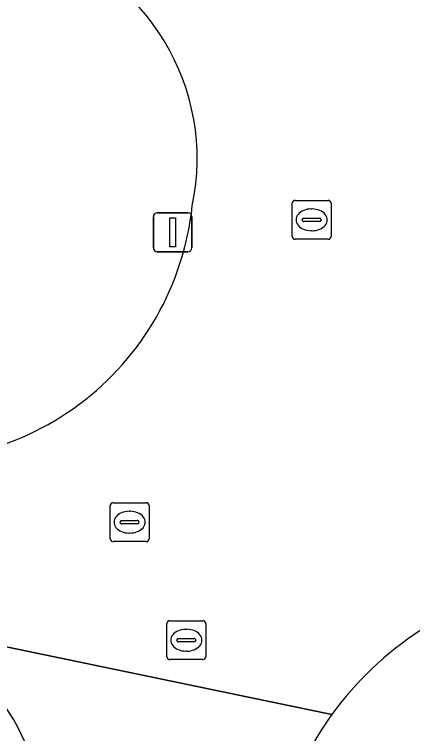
# Model space of a CAD drawing. Extents: x 163683 to 164494, y 382709 to 383872.
# Drawn here: x 163966.74 to 163977, y 383303.22 to 383321.71 of the extents above; entities that cross this region are included whole.
import ezdxf

# ---------------------------------------------------------------- set-up
doc = ezdxf.new("R2010")
doc.units = 0
for name, color, linetype in [('IMGEO_Groenvoorziening', 7, 'Continuous'), ('IMGEO_Lichtmast', 7, 'Continuous'), ('IMGEO_Rijbaan_lokaal_open', 7, 'Continuous'), ('IMGEO_Rioolput', 7, 'Continuous'), ('IMGEO_Voetpad_open', 7, 'Continuous')]:
    doc.layers.add(name, color=color, linetype=linetype)

msp = doc.modelspace()

# ---------------------------------------------------------------- linework, layer by layer
at = {"layer": 'IMGEO_Groenvoorziening'}
for centre, radius, start, end in [((163981.837, 383298.694), 8.547, 122.9304, 144.0417), ((163981.875, 383298.674), 8.59, 144.0835, 163.374)]:
    msp.add_arc(centre, radius, start, end, dxfattribs=at)
at = {"layer": 'IMGEO_Lichtmast'}
for p, q in [((163970.421, 383316.611), (163971.211, 383316.611)), ((163971.211, 383316.611), (163970.421, 383316.611)), ((163970.321, 383315.711), (163970.321, 383316.511)), ((163970.321, 383316.511), (163970.321, 383315.711)), ((163971.311, 383316.511), (163971.311, 383315.711)), ((163971.311, 383315.711), (163971.311, 383316.511)), ((163971.211, 383315.611), (163970.421, 383315.611)), ((163970.421, 383315.611), (163971.211, 383315.611))]:
    msp.add_line(p, q, dxfattribs=at)
msp.add_lwpolyline([(163970.741, 383316.486), (163970.891, 383316.486), (163970.891, 383315.736), (163970.741, 383315.736), (163970.741, 383316.486)], dxfattribs=at)
for centre, start, end in [((163970.421, 383316.511), 90, 180), ((163970.421, 383316.511), 90, 180), ((163971.211, 383316.511), 0, 90), ((163971.211, 383316.511), 360, 90), ((163970.421, 383315.711), 180, 270), ((163970.421, 383315.711), 180, 270), ((163971.211, 383315.711), 270, 0), ((163971.211, 383315.711), 270, 0)]:
    msp.add_arc(centre, 0.1, start, end, dxfattribs=at)
at = {"layer": 'IMGEO_Rijbaan_lokaal_open'}
for points in [[(163917.92, 383316.772), (163918.445, 383316.651), (163918.723, 383316.558), (163938.848, 383311.785), (163963.348, 383306.111), (163974.919, 383303.713)], [(163974.919, 383303.713), (163963.348, 383306.111), (163964.093, 383305.857)]]:
    msp.add_lwpolyline(points, dxfattribs=at)
for centre, radius, start, end in [((163965.607, 383317.999), 5.841, 348.0204, 74.5013), ((163964.051, 383317.556), 7.311, 259.2385, 353.9622), ((163962.087, 383300.885), 5.361, 352.1792, 68.0245), ((163981.837, 383298.694), 8.547, 122.9304, 144.0417), ((163981.875, 383298.674), 8.59, 144.0835, 163.374)]:
    msp.add_arc(centre, radius, start, end, dxfattribs=at)
at = {"layer": 'IMGEO_Rioolput'}
for p, q in [((163973.972, 383316.93), (163974.824, 383316.93)), ((163973.897, 383316.004), (163973.897, 383316.856)), ((163974.898, 383316.856), (163974.898, 383316.004)), ((163974.385, 383316.71), (163974.41, 383316.71)), ((163974.156, 383316.424), (163974.156, 383316.436)), ((163974.594, 383316.387), (163974.196, 383316.387)), ((163974.199, 383316.473), (163974.597, 383316.473)), ((163974.64, 383316.436), (163974.64, 383316.424)), ((163974.408, 383316.15), (163974.383, 383316.15)), ((163974.824, 383315.93), (163973.972, 383315.93)), ((163969.283, 383309.156), (163970.135, 383309.156)), ((163969.208, 383308.23), (163969.208, 383309.082)), ((163970.209, 383309.082), (163970.209, 383308.23)), ((163969.696, 383308.936), (163969.721, 383308.936)), ((163969.467, 383308.65), (163969.467, 383308.662)), ((163969.905, 383308.613), (163969.507, 383308.613)), ((163969.51, 383308.699), (163969.908, 383308.699)), ((163969.951, 383308.662), (163969.951, 383308.65)), ((163969.719, 383308.376), (163969.694, 383308.376)), ((163970.135, 383308.156), (163969.283, 383308.156)), ((163970.67, 383305.196), (163970.67, 383306.048)), ((163970.745, 383306.122), (163971.597, 383306.122)), ((163971.671, 383306.048), (163971.671, 383305.196)), ((163971.158, 383305.902), (163971.183, 383305.902)), ((163970.929, 383305.616), (163970.929, 383305.628)), ((163970.972, 383305.665), (163971.37, 383305.665)), ((163971.413, 383305.628), (163971.413, 383305.616)), ((163971.367, 383305.579), (163970.969, 383305.579)), ((163971.181, 383305.342), (163971.156, 383305.342)), ((163971.597, 383305.122), (163970.745, 383305.122))]:
    msp.add_line(p, q, dxfattribs=at)
for points in [[(163973.972, 383316.93), (163974.824, 383316.93)], [(163973.897, 383316.004), (163973.897, 383316.856)], [(163974.898, 383316.856), (163974.898, 383316.004)], [(163974.824, 383315.93), (163973.972, 383315.93)], [(163969.283, 383309.156), (163970.135, 383309.156)], [(163969.208, 383308.23), (163969.208, 383309.082)], [(163970.209, 383309.082), (163970.209, 383308.23)], [(163970.135, 383308.156), (163969.283, 383308.156)], [(163970.67, 383305.196), (163970.67, 383306.048)], [(163970.745, 383306.122), (163971.597, 383306.122)], [(163971.671, 383306.048), (163971.671, 383305.196)], [(163971.597, 383305.122), (163970.745, 383305.122)]]:
    msp.add_lwpolyline(points, dxfattribs=at)
for centre, radius, start, end in [((163973.974, 383316.854), 0.0765, 91.552, 178.448), ((163973.974, 383316.854), 0.0765, 91.552, 178.448), ((163974.822, 383316.854), 0.0765, 1.552, 88.448), ((163974.822, 383316.854), 0.0765, 1.552, 88.448), ((163974.196, 383316.433), 0.0403, 85.8775, 175.7526), ((163974.193, 383316.423), 0.0366, 178.938, 274.7102), ((163974.597, 383316.43), 0.043, 264.8664, 352.4533), ((163974.601, 383316.435), 0.0386, 1.7309, 96.639), ((163973.974, 383316.006), 0.0765, 181.552, 268.448), ((163973.974, 383316.006), 0.0765, 181.552, 268.448), ((163974.822, 383316.006), 0.0765, 271.552, 358.448), ((163974.822, 383316.006), 0.0765, 271.552, 358.448), ((163969.285, 383309.08), 0.0765, 91.552, 178.448), ((163969.285, 383309.08), 0.0765, 91.552, 178.448), ((163970.133, 383309.08), 0.0765, 1.552, 88.448), ((163970.133, 383309.08), 0.0765, 1.552, 88.448), ((163969.507, 383308.659), 0.0403, 85.8775, 175.7526), ((163969.504, 383308.649), 0.0366, 178.938, 274.7102), ((163969.908, 383308.656), 0.043, 264.8664, 352.4533), ((163969.912, 383308.661), 0.0386, 1.7309, 96.639), ((163969.285, 383308.232), 0.0765, 181.552, 268.448), ((163969.285, 383308.232), 0.0765, 181.552, 268.448), ((163970.133, 383308.232), 0.0765, 271.552, 358.448), ((163970.133, 383308.232), 0.0765, 271.552, 358.448), ((163970.747, 383306.046), 0.0765, 91.552, 178.448), ((163970.747, 383306.046), 0.0765, 91.552, 178.448), ((163971.595, 383306.046), 0.0765, 1.552, 88.448), ((163971.595, 383306.046), 0.0765, 1.552, 88.448), ((163970.969, 383305.625), 0.0403, 85.8775, 175.7526), ((163971.374, 383305.627), 0.0386, 1.7309, 96.639), ((163970.966, 383305.615), 0.0366, 178.938, 274.7102), ((163971.37, 383305.622), 0.043, 264.8664, 352.4533), ((163970.747, 383305.198), 0.0765, 181.552, 268.448), ((163970.747, 383305.198), 0.0765, 181.552, 268.448), ((163971.595, 383305.198), 0.0765, 271.552, 358.448), ((163971.595, 383305.198), 0.0765, 271.552, 358.448)]:
    msp.add_arc(centre, radius, start, end, dxfattribs=at)
for centre, major_axis, ratio, start_param, end_param in [((163974.384, 383316.43), (-0.387, 0.002), 0.722429, 4.712389, 7.853982), ((163974.409, 383316.43), (-0.39, 0.002), 0.717154, 1.570796, 4.712389), ((163969.695, 383308.656), (-0.387, 0.002), 0.722429, 4.712389, 7.853982), ((163969.72, 383308.656), (-0.39, 0.002), 0.717154, 1.570796, 4.712389), ((163971.157, 383305.622), (-0.387, 0.002), 0.722429, 4.712389, 7.853982), ((163971.182, 383305.622), (-0.39, 0.002), 0.717154, 1.570796, 4.712389)]:
    msp.add_ellipse(centre, major_axis=major_axis, ratio=ratio, start_param=start_param, end_param=end_param, dxfattribs=at)
at = {"layer": 'IMGEO_Voetpad_open'}
for centre, radius, start, end in [((163965.607, 383317.999), 5.841, 348.0204, 74.5013), ((163964.051, 383317.556), 7.311, 259.2385, 353.9622), ((163962.087, 383300.885), 5.361, 352.1792, 68.0245)]:
    msp.add_arc(centre, radius, start, end, dxfattribs=at)

doc.saveas('drawing.dxf')
